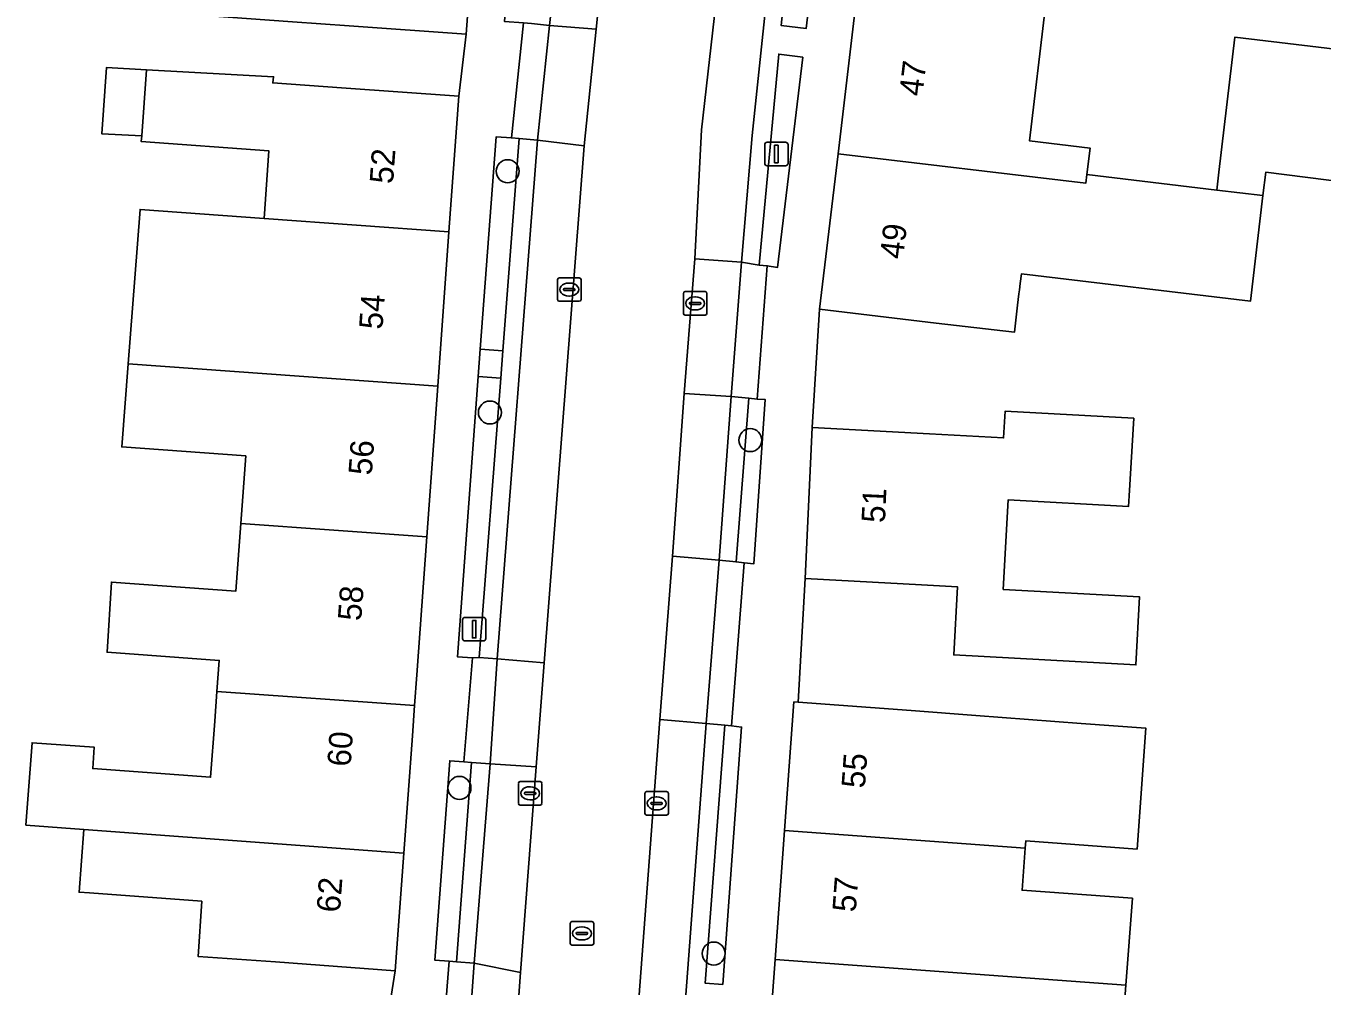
# Model space of a CAD drawing. Extents: x 163008 to 163854, y 382777 to 383982.
# Drawn here: x 163353.2 to 163408.4, y 383366.4 to 383407.3 of the extents above; entities that cross this region are included whole.
import ezdxf

# ---------------------------------------------------------------- set-up
doc = ezdxf.new("R2010")
doc.units = 0
for name, color, linetype in [('IMGEO_Boom', 7, 'Continuous'), ('IMGEO_Erf', 7, 'Continuous'), ('IMGEO_Groenvoorziening', 7, 'Continuous'), ('IMGEO_Haag', 7, 'Continuous'), ('IMGEO_Kolk', 7, 'Continuous'), ('IMGEO_Lichtmast', 7, 'Continuous'), ('IMGEO_Pand', 7, 'Continuous'), ('IMGEO_Pand_nummerreeks', 7, 'Continuous'), ('IMGEO_Parkeervlak_open', 7, 'Continuous'), ('IMGEO_Rijbaan_lokaal_gesloten', 7, 'Continuous'), ('IMGEO_Rioolput', 7, 'Continuous'), ('IMGEO_Voetpad_open', 7, 'Continuous')]:
    doc.layers.add(name, color=color, linetype=linetype)

msp = doc.modelspace()

# ---------------------------------------------------------------- linework, layer by layer
at = {"layer": 'IMGEO_Boom'}
for centre in [(163373.74, 383401.07), (163372.984, 383390.792), (163384.075, 383389.614), (163371.687, 383374.799), (163382.519, 383367.742)]:
    msp.add_circle(centre, 0.489, dxfattribs=at)
at = {"layer": 'IMGEO_Erf'}
for points in [[(163396.643, 383407.983), (163395.974, 383402.362), (163398.547, 383402.055), (163398.412, 383400.928), (163403.947, 383400.27), (163404.037, 383401.025), (163404.721, 383406.784), (163414.094, 383405.665), (163412.662, 383416.039)], [(163353.22, 383373.212), (163353.439, 383376.164), (163353.481, 383376.725), (163356.134, 383376.528), (163356.067, 383375.624), (163361.086, 383375.251), (163361.264, 383377.644), (163361.357, 383378.9), (163361.456, 383380.23), (163356.677, 383380.58), (163356.862, 383383.566), (163362.167, 383383.182), (163362.376, 383386.064), (163362.584, 383388.942), (163357.299, 383389.325), (163357.574, 383392.869), (163357.857, 383396.521), (163358.083, 383399.443), (163363.365, 383399.061), (163363.573, 383401.937), (163358.134, 383402.33), (163358.152, 383402.572), (163356.447, 383402.666), (163356.651, 383405.489), (163358.356, 383405.395), (163363.766, 383405.098), (163363.731, 383404.834), (163366.668, 383404.622), (163371.654, 383404.261), (163371.976, 383406.904), (163366.99, 383407.265)], [(163414.864, 383399.912), (163406.031, 383401.03), (163405.913, 383400.036), (163405.378, 383395.533), (163395.621, 383396.693), (163395.573, 383396.286), (163395.541, 383396.021), (163395.521, 383395.852), (163395.463, 383395.363), (163395.326, 383394.207), (163391.993, 383394.603), (163387.027, 383395.193), (163386.713, 383390.157), (163391.706, 383389.884), (163394.864, 383389.712), (163394.927, 383390.844), (163400.407, 383390.545), (163400.207, 383387.241), (163400.182, 383386.785), (163395.058, 383387.065), (163394.85, 383383.252), (163400.661, 383382.934), (163400.503, 383380.038), (163392.744, 383380.463), (163392.903, 383383.359), (163391.375, 383383.443), (163386.418, 383383.714), (163386.111, 383378.452), (163390.923, 383378.1), (163393.686, 383377.88), (163398.164, 383377.542), (163400.926, 383377.34), (163400.549, 383372.191), (163395.806, 383372.537), (163395.784, 383372.237), (163395.653, 383370.441), (163400.35, 383370.097), (163400.079, 383366.396), (163399.866, 383363.476)], [(163368.586, 383364.662), (163368.944, 383367.009), (163363.856, 383367.387), (163360.554, 383367.622), (163360.708, 383369.966), (163355.923, 383370.322), (163355.483, 383370.355), (163355.682, 383373.028), (163353.22, 383373.212)]]:
    msp.add_lwpolyline(points, dxfattribs=at)
at = {"layer": 'IMGEO_Groenvoorziening'}
for points in [[(163387.829, 383418.749), (163386.617, 383418.878), (163385.387, 383407.285), (163386.455, 383407.146)], [(163384.454, 383397.067), (163384.8, 383397.041), (163385.236, 383396.969), (163386.31, 383405.923), (163385.291, 383406.063)], [(163374.234, 383402.466), (163373.899, 383402.487), (163373.247, 383402.535), (163372.575, 383393.488), (163373.535, 383393.413)], [(163373.445, 383392.248), (163372.488, 383392.322), (163371.601, 383380.386), (163372.237, 383380.338), (163372.528, 383380.357)], [(163384.018, 383391.401), (163383.467, 383384.425), (163383.818, 383384.387), (163384.227, 383384.35), (163384.716, 383391.345), (163384.369, 383391.354)], [(163383.703, 383377.391), (163383.271, 383377.446), (163382.985, 383377.464), (163382.153, 383366.483), (163382.901, 383366.428)], [(163372.205, 383375.884), (163371.87, 383375.908), (163371.272, 383375.952), (163370.64, 383367.459), (163371.242, 383367.419), (163371.561, 383367.388)]]:
    msp.add_lwpolyline(points, close=True, dxfattribs=at)
at = {"layer": 'IMGEO_Haag'}
for points in [[(163385.387, 383407.285), (163386.455, 383407.146), (163389.136, 383429.791), (163387.789, 383429.916)], [(163384.454, 383397.067), (163384.8, 383397.041), (163385.236, 383396.969), (163386.31, 383405.923), (163385.291, 383406.063)], [(163374.234, 383402.466), (163373.899, 383402.487), (163373.247, 383402.535), (163372.575, 383393.488), (163373.535, 383393.413)], [(163372.488, 383392.322), (163371.601, 383380.386), (163372.237, 383380.338), (163372.528, 383380.357), (163373.445, 383392.248)], [(163384.018, 383391.401), (163383.467, 383384.425), (163383.818, 383384.387), (163384.227, 383384.35), (163384.716, 383391.345), (163384.369, 383391.354)], [(163383.703, 383377.391), (163383.271, 383377.446), (163382.985, 383377.464), (163382.153, 383366.483), (163382.901, 383366.428)], [(163372.205, 383375.884), (163371.87, 383375.908), (163371.272, 383375.952), (163370.64, 383367.459), (163371.242, 383367.419), (163371.561, 383367.388)]]:
    msp.add_lwpolyline(points, close=True, dxfattribs=at)
at = {"layer": 'IMGEO_Kolk'}
for p, q in [((163375.864, 383395.602), (163375.864, 383396.454)), ((163375.939, 383396.528), (163376.791, 383396.528)), ((163376.352, 383396.308), (163376.377, 383396.308)), ((163376.865, 383396.454), (163376.865, 383395.602)), ((163376.123, 383396.022), (163376.123, 383396.034)), ((163376.561, 383395.985), (163376.163, 383395.985)), ((163376.166, 383396.071), (163376.564, 383396.071)), ((163376.375, 383395.748), (163376.35, 383395.748)), ((163376.607, 383396.034), (163376.607, 383396.022)), ((163381.225, 383395.015), (163381.225, 383395.867)), ((163381.3, 383395.941), (163382.152, 383395.941)), ((163381.713, 383395.721), (163381.738, 383395.721)), ((163382.226, 383395.867), (163382.226, 383395.015)), ((163376.791, 383395.528), (163375.939, 383395.528)), ((163381.484, 383395.435), (163381.484, 383395.447)), ((163381.922, 383395.398), (163381.524, 383395.398)), ((163381.527, 383395.484), (163381.925, 383395.484)), ((163381.736, 383395.161), (163381.711, 383395.161)), ((163381.968, 383395.447), (163381.968, 383395.435)), ((163382.152, 383394.941), (163381.3, 383394.941)), ((163374.199, 383374.141), (163374.199, 383374.993)), ((163374.274, 383375.067), (163375.126, 383375.067)), ((163374.687, 383374.847), (163374.712, 383374.847)), ((163375.2, 383374.993), (163375.2, 383374.141)), ((163374.458, 383374.561), (163374.458, 383374.573)), ((163374.896, 383374.524), (163374.498, 383374.524)), ((163374.501, 383374.61), (163374.899, 383374.61)), ((163374.71, 383374.287), (163374.685, 383374.287)), ((163374.942, 383374.573), (163374.942, 383374.561)), ((163379.585, 383373.714), (163379.585, 383374.566)), ((163379.66, 383374.64), (163380.512, 383374.64)), ((163379.844, 383374.134), (163379.844, 383374.146)), ((163379.887, 383374.183), (163380.285, 383374.183)), ((163380.073, 383374.42), (163380.098, 383374.42)), ((163380.328, 383374.146), (163380.328, 383374.134)), ((163380.586, 383374.566), (163380.586, 383373.714)), ((163375.126, 383374.067), (163374.274, 383374.067)), ((163380.512, 383373.64), (163379.66, 383373.64)), ((163380.282, 383374.097), (163379.884, 383374.097)), ((163380.096, 383373.86), (163380.071, 383373.86))]:
    msp.add_line(p, q, dxfattribs=at)
for points in [[(163375.864, 383395.602), (163375.864, 383396.454)], [(163375.939, 383396.528), (163376.791, 383396.528)], [(163376.865, 383396.454), (163376.865, 383395.602)], [(163381.225, 383395.015), (163381.225, 383395.867)], [(163381.3, 383395.941), (163382.152, 383395.941)], [(163382.226, 383395.867), (163382.226, 383395.015)], [(163376.791, 383395.528), (163375.939, 383395.528)], [(163382.152, 383394.941), (163381.3, 383394.941)], [(163374.199, 383374.141), (163374.199, 383374.993)], [(163374.274, 383375.067), (163375.126, 383375.067)], [(163375.2, 383374.993), (163375.2, 383374.141)], [(163379.585, 383373.714), (163379.585, 383374.566)], [(163379.66, 383374.64), (163380.512, 383374.64)], [(163380.586, 383374.566), (163380.586, 383373.714)], [(163375.126, 383374.067), (163374.274, 383374.067)], [(163380.512, 383373.64), (163379.66, 383373.64)]]:
    msp.add_lwpolyline(points, dxfattribs=at)
for centre, radius, start, end in [((163375.941, 383396.452), 0.0765, 91.552, 178.448), ((163375.941, 383396.452), 0.0765, 91.552, 178.448), ((163376.789, 383396.452), 0.0765, 1.552, 88.448), ((163376.789, 383396.452), 0.0765, 1.552, 88.448), ((163376.163, 383396.031), 0.0403, 85.8775, 175.7526), ((163376.16, 383396.021), 0.0366, 178.938, 274.7102), ((163376.564, 383396.028), 0.043, 264.8664, 352.4533), ((163376.568, 383396.033), 0.0386, 1.7309, 96.639), ((163381.302, 383395.865), 0.0765, 91.552, 178.448), ((163381.302, 383395.865), 0.0765, 91.552, 178.448), ((163382.15, 383395.865), 0.0765, 1.552, 88.448), ((163382.15, 383395.865), 0.0765, 1.552, 88.448), ((163375.941, 383395.604), 0.0765, 181.552, 268.448), ((163375.941, 383395.604), 0.0765, 181.552, 268.448), ((163376.789, 383395.604), 0.0765, 271.552, 358.448), ((163376.789, 383395.604), 0.0765, 271.552, 358.448), ((163381.524, 383395.444), 0.0403, 85.8775, 175.7526), ((163381.521, 383395.434), 0.0366, 178.938, 274.7102), ((163381.925, 383395.441), 0.043, 264.8664, 352.4533), ((163381.929, 383395.446), 0.0386, 1.7309, 96.639), ((163381.302, 383395.017), 0.0765, 181.552, 268.448), ((163381.302, 383395.017), 0.0765, 181.552, 268.448), ((163382.15, 383395.017), 0.0765, 271.552, 358.448), ((163382.15, 383395.017), 0.0765, 271.552, 358.448), ((163374.276, 383374.991), 0.0765, 91.552, 178.448), ((163374.276, 383374.991), 0.0765, 91.552, 178.448), ((163375.124, 383374.991), 0.0765, 1.552, 88.448), ((163375.124, 383374.991), 0.0765, 1.552, 88.448), ((163374.276, 383374.143), 0.0765, 181.552, 268.448), ((163374.276, 383374.143), 0.0765, 181.552, 268.448), ((163374.498, 383374.57), 0.0403, 85.8775, 175.7526), ((163374.495, 383374.56), 0.0366, 178.938, 274.7102), ((163374.899, 383374.567), 0.043, 264.8664, 352.4533), ((163374.903, 383374.572), 0.0386, 1.7309, 96.639), ((163375.124, 383374.143), 0.0765, 271.552, 358.448), ((163375.124, 383374.143), 0.0765, 271.552, 358.448), ((163379.662, 383374.564), 0.0765, 91.552, 178.448), ((163379.662, 383374.564), 0.0765, 91.552, 178.448), ((163379.884, 383374.143), 0.0403, 85.8775, 175.7526), ((163379.881, 383374.133), 0.0366, 178.938, 274.7102), ((163380.285, 383374.14), 0.043, 264.8664, 352.4533), ((163380.289, 383374.145), 0.0386, 1.7309, 96.639), ((163380.51, 383374.564), 0.0765, 1.552, 88.448), ((163380.51, 383374.564), 0.0765, 1.552, 88.448), ((163379.662, 383373.716), 0.0765, 181.552, 268.448), ((163379.662, 383373.716), 0.0765, 181.552, 268.448), ((163380.51, 383373.716), 0.0765, 271.552, 358.448), ((163380.51, 383373.716), 0.0765, 271.552, 358.448)]:
    msp.add_arc(centre, radius, start, end, dxfattribs=at)
for centre, major_axis, ratio, start_param, end_param in [((163376.351, 383396.028), (-0.387, 0.002), 0.722429, 4.712389, 7.853982), ((163376.376, 383396.028), (-0.39, 0.002), 0.717154, 1.570796, 4.712389), ((163381.712, 383395.441), (-0.387, 0.002), 0.722429, 4.712389, 7.853982), ((163381.737, 383395.441), (-0.39, 0.002), 0.717154, 1.570796, 4.712389), ((163374.686, 383374.567), (-0.387, 0.002), 0.722429, 4.712389, 7.853982), ((163374.711, 383374.567), (-0.39, 0.002), 0.717154, 1.570796, 4.712389), ((163380.072, 383374.14), (-0.387, 0.002), 0.722429, 4.712389, 7.853982), ((163380.097, 383374.14), (-0.39, 0.002), 0.717154, 1.570796, 4.712389)]:
    msp.add_ellipse(centre, major_axis=major_axis, ratio=ratio, start_param=start_param, end_param=end_param, dxfattribs=at)
at = {"layer": 'IMGEO_Lichtmast'}
for p, q in [((163384.792, 383402.304), (163385.582, 383402.304)), ((163385.582, 383402.304), (163384.792, 383402.304)), ((163384.692, 383401.404), (163384.692, 383402.204)), ((163384.692, 383402.204), (163384.692, 383401.404)), ((163385.682, 383402.204), (163385.682, 383401.404)), ((163385.682, 383401.404), (163385.682, 383402.204)), ((163385.582, 383401.304), (163384.792, 383401.304)), ((163384.792, 383401.304), (163385.582, 383401.304)), ((163371.817, 383381.16), (163371.817, 383381.96)), ((163371.817, 383381.96), (163371.817, 383381.16)), ((163371.917, 383382.06), (163372.707, 383382.06)), ((163372.707, 383382.06), (163371.917, 383382.06)), ((163372.807, 383381.96), (163372.807, 383381.16)), ((163372.807, 383381.16), (163372.807, 383381.96)), ((163372.707, 383381.06), (163371.917, 383381.06)), ((163371.917, 383381.06), (163372.707, 383381.06))]:
    msp.add_line(p, q, dxfattribs=at)
for points in [[(163385.112, 383402.179), (163385.262, 383402.179), (163385.262, 383401.429), (163385.112, 383401.429), (163385.112, 383402.179)], [(163372.237, 383381.935), (163372.387, 383381.935), (163372.387, 383381.185), (163372.237, 383381.185), (163372.237, 383381.935)]]:
    msp.add_lwpolyline(points, dxfattribs=at)
for centre, start, end in [((163384.792, 383402.204), 90, 180), ((163384.792, 383402.204), 90, 180), ((163385.582, 383402.204), 0, 90), ((163385.582, 383402.204), 360, 90), ((163384.792, 383401.404), 180, 270), ((163384.792, 383401.404), 180, 270), ((163385.582, 383401.404), 270, 0), ((163385.582, 383401.404), 270, 0), ((163371.917, 383381.96), 90, 180), ((163371.917, 383381.96), 90, 180), ((163372.707, 383381.96), 0, 90), ((163372.707, 383381.96), 360, 90), ((163371.917, 383381.16), 180, 270), ((163371.917, 383381.16), 180, 270), ((163372.707, 383381.16), 270, 0), ((163372.707, 383381.16), 270, 0)]:
    msp.add_arc(centre, 0.1, start, end, dxfattribs=at)
at = {"layer": 'IMGEO_Pand'}
for points in [[(163371.976, 383406.904), (163372.453, 383413.489), (163367.467, 383413.85), (163365.053, 383414.025), (163361.363, 383414.293), (163360.853, 383407.71), (163364.575, 383407.44), (163366.99, 383407.265)], [(163396.643, 383407.983), (163388.675, 383409.068), (163387.814, 383401.818), (163398.369, 383400.563), (163398.412, 383400.928), (163398.547, 383402.055), (163395.974, 383402.362)], [(163414.094, 383405.665), (163404.721, 383406.784), (163404.037, 383401.025), (163403.947, 383400.27), (163405.913, 383400.036), (163406.031, 383401.03), (163414.864, 383399.912), (163414.678, 383401.431)], [(163358.356, 383405.395), (163356.651, 383405.489), (163356.447, 383402.666), (163358.152, 383402.572)], [(163371.654, 383404.261), (163366.668, 383404.622), (163363.731, 383404.834), (163363.766, 383405.098), (163358.356, 383405.395), (163358.152, 383402.572), (163358.134, 383402.33), (163363.573, 383401.937), (163363.365, 383399.061), (163371.236, 383398.492)], [(163398.412, 383400.928), (163398.369, 383400.563), (163387.814, 383401.818), (163387.027, 383395.193), (163391.993, 383394.603), (163395.326, 383394.207), (163395.463, 383395.363), (163395.521, 383395.852), (163395.541, 383396.021), (163395.573, 383396.286), (163395.621, 383396.693), (163405.378, 383395.533), (163405.913, 383400.036), (163403.947, 383400.27)], [(163371.236, 383398.492), (163363.365, 383399.061), (163358.083, 383399.443), (163357.857, 383396.521), (163357.574, 383392.869), (163370.76, 383391.917)], [(163362.376, 383386.064), (163370.295, 383385.49), (163370.76, 383391.917), (163357.574, 383392.869), (163357.299, 383389.325), (163362.584, 383388.942)], [(163394.85, 383383.252), (163395.058, 383387.065), (163400.182, 383386.785), (163400.207, 383387.241), (163400.407, 383390.545), (163394.927, 383390.844), (163394.864, 383389.712), (163391.706, 383389.884), (163386.713, 383390.157), (163386.418, 383383.714), (163391.375, 383383.443), (163392.903, 383383.359), (163392.744, 383380.463), (163400.503, 383380.038), (163400.661, 383382.934)], [(163361.357, 383378.9), (163369.779, 383378.304), (163369.87, 383379.618), (163370.295, 383385.49), (163362.376, 383386.064), (163362.167, 383383.182), (163356.862, 383383.566), (163356.677, 383380.58), (163361.456, 383380.23)], [(163369.688, 383377.017), (163369.779, 383378.304), (163361.357, 383378.9), (163361.264, 383377.644), (163361.086, 383375.251), (163356.067, 383375.624), (163356.134, 383376.528), (163353.481, 383376.725), (163353.439, 383376.164), (163353.22, 383373.212), (163355.682, 383373.028), (163369.316, 383372.012)], [(163385.535, 383372.983), (163395.784, 383372.237), (163395.806, 383372.537), (163400.549, 383372.191), (163400.926, 383377.34), (163398.164, 383377.542), (163393.686, 383377.88), (163390.923, 383378.1), (163386.111, 383378.452), (163385.936, 383378.465)], [(163369.316, 383372.012), (163355.682, 383373.028), (163355.483, 383370.355), (163355.923, 383370.322), (163360.708, 383369.966), (163360.554, 383367.622), (163363.856, 383367.387), (163368.944, 383367.009)], [(163385.133, 383367.491), (163400.079, 383366.396), (163400.35, 383370.097), (163395.653, 383370.441), (163395.784, 383372.237), (163385.535, 383372.983)], [(163400.079, 383366.396), (163385.133, 383367.491), (163384.755, 383362.328), (163391.669, 383361.821), (163392.489, 383361.761), (163395.349, 383361.551), (163395.513, 383363.795), (163399.866, 383363.476)]]:
    msp.add_lwpolyline(points, close=True, dxfattribs=at)
at = {"layer": 'IMGEO_Parkeervlak_open'}
for points in [[(163386.18, 383441.058), (163384.118, 383421.455), (163381.997, 383402.839), (163381.708, 383397.344)], [(163383.703, 383397.19), (163384.15, 383402.586), (163387.819, 383437.386)], [(163381.708, 383397.344), (163383.703, 383397.19)]]:
    msp.add_lwpolyline(points, dxfattribs=at)
for points in [[(163377.924, 383411.145), (163375.962, 383411.327), (163375.524, 383407.276), (163377.509, 383407.129)], [(163376.995, 383402.152), (163375.012, 383402.387), (163373.297, 383380.296), (163375.302, 383380.12)], [(163381.255, 383391.604), (163380.756, 383384.669), (163382.746, 383384.498), (163383.262, 383391.47)], [(163380.219, 383377.706), (163378.157, 383350.289), (163380.129, 383350.144), (163380.598, 383356.344), (163381.368, 383366.54), (163382.2, 383377.535)], [(163372.989, 383375.827), (163372.311, 383367.338), (163374.285, 383366.938), (163374.956, 383375.701)]]:
    msp.add_lwpolyline(points, close=True, dxfattribs=at)
at = {"layer": 'IMGEO_Rijbaan_lokaal_gesloten'}
msp.add_lwpolyline([(163386.18, 383441.058), (163386.24, 383441.629), (163381.187, 383442.17), (163378.852, 383420.107), (163377.924, 383411.145), (163377.509, 383407.129), (163376.995, 383402.152), (163375.302, 383380.12), (163374.956, 383375.701), (163374.285, 383366.938), (163373.956, 383362.42), (163371.645, 383332.124), (163376.752, 383331.727), (163377.719, 383344.943), (163378.157, 383350.289), (163380.219, 383377.706), (163380.756, 383384.669), (163381.255, 383391.604), (163381.708, 383397.344), (163381.997, 383402.839), (163384.118, 383421.455)], close=True, dxfattribs=at)
at = {"layer": 'IMGEO_Rioolput'}
for p, q in [((163376.405, 383368.175), (163376.405, 383369.027)), ((163376.48, 383369.101), (163377.332, 383369.101)), ((163376.664, 383368.595), (163376.664, 383368.607)), ((163376.707, 383368.644), (163377.105, 383368.644)), ((163376.893, 383368.881), (163376.918, 383368.881)), ((163377.148, 383368.607), (163377.148, 383368.595)), ((163377.406, 383369.027), (163377.406, 383368.175)), ((163377.332, 383368.101), (163376.48, 383368.101)), ((163377.102, 383368.558), (163376.704, 383368.558)), ((163376.916, 383368.321), (163376.891, 383368.321))]:
    msp.add_line(p, q, dxfattribs=at)
for points in [[(163376.405, 383368.175), (163376.405, 383369.027)], [(163376.48, 383369.101), (163377.332, 383369.101)], [(163377.406, 383369.027), (163377.406, 383368.175)], [(163377.332, 383368.101), (163376.48, 383368.101)]]:
    msp.add_lwpolyline(points, dxfattribs=at)
for centre, radius, start, end in [((163376.482, 383369.025), 0.0765, 91.552, 178.448), ((163376.482, 383369.025), 0.0765, 91.552, 178.448), ((163376.704, 383368.604), 0.0403, 85.8775, 175.7526), ((163377.109, 383368.606), 0.0386, 1.7309, 96.639), ((163377.33, 383369.025), 0.0765, 1.552, 88.448), ((163377.33, 383369.025), 0.0765, 1.552, 88.448), ((163376.482, 383368.177), 0.0765, 181.552, 268.448), ((163376.482, 383368.177), 0.0765, 181.552, 268.448), ((163376.701, 383368.594), 0.0366, 178.938, 274.7102), ((163377.105, 383368.601), 0.043, 264.8664, 352.4533), ((163377.33, 383368.177), 0.0765, 271.552, 358.448), ((163377.33, 383368.177), 0.0765, 271.552, 358.448)]:
    msp.add_arc(centre, radius, start, end, dxfattribs=at)
for centre, major_axis, ratio, start_param, end_param in [((163376.892, 383368.601), (-0.387, 0.002), 0.722429, 4.712389, 7.853982), ((163376.917, 383368.601), (-0.39, 0.002), 0.717154, 1.570796, 4.712389)]:
    msp.add_ellipse(centre, major_axis=major_axis, ratio=ratio, start_param=start_param, end_param=end_param, dxfattribs=at)
at = {"layer": 'IMGEO_Voetpad_open'}
for points in [[(163372.488, 383392.322), (163372.575, 383393.488), (163373.247, 383402.535), (163373.899, 383402.487), (163374.41, 383407.39), (163373.612, 383407.449), (163373.91, 383411.461), (163374.832, 383411.393), (163375.79, 383420.431), (163374.584, 383420.52), (163375.298, 383430.139), (163377.072, 383429.961), (163376.112, 383420.409), (163376.874, 383420.32), (163378.845, 383439.239)], [(163387.819, 383437.386), (163384.15, 383402.586), (163383.703, 383397.19), (163384.454, 383397.067), (163385.291, 383406.063), (163386.31, 383405.923), (163385.236, 383396.969), (163384.8, 383397.041), (163384.369, 383391.354), (163384.716, 383391.345), (163384.227, 383384.35), (163383.818, 383384.387), (163383.271, 383377.446), (163383.703, 383377.391), (163382.901, 383366.428), (163382.153, 383366.483), (163382.985, 383377.464), (163382.2, 383377.535), (163381.368, 383366.54), (163380.598, 383356.344)], [(163372.453, 383413.489), (163371.976, 383406.904), (163371.654, 383404.261), (163371.236, 383398.492), (163370.76, 383391.917), (163370.295, 383385.49), (163369.87, 383379.618), (163369.779, 383378.304), (163369.688, 383377.017), (163369.316, 383372.012), (163368.944, 383367.009), (163368.586, 383364.662), (163368.121, 383358.372), (163367.651, 383352.011), (163367.181, 383345.653), (163366.722, 383339.456), (163366.252, 383333.09), (163364.86, 383333.195), (163364.312, 383326.317), (163365.186, 383326.265)], [(163384.755, 383362.328), (163385.133, 383367.491), (163385.535, 383372.983), (163385.936, 383378.465), (163386.111, 383378.452), (163386.418, 383383.714), (163386.713, 383390.157), (163387.027, 383395.193), (163387.814, 383401.818), (163388.675, 383409.068)], [(163369.893, 383335.473), (163371.963, 383362.393), (163371.17, 383362.399), (163370.564, 383354.42), (163369.676, 383354.475), (163370.272, 383362.498), (163370.854, 383362.433), (163371.242, 383367.419), (163370.64, 383367.459), (163371.272, 383375.952), (163371.87, 383375.908), (163372.237, 383380.338), (163371.601, 383380.386), (163372.488, 383392.322)]]:
    msp.add_lwpolyline(points, dxfattribs=at)
for points in [[(163385.387, 383407.285), (163386.617, 383418.878), (163387.829, 383418.749), (163386.455, 383407.146)], [(163374.762, 383407.365), (163374.41, 383407.39), (163373.899, 383402.487), (163374.234, 383402.466), (163375.012, 383402.387), (163375.524, 383407.276)], [(163376.995, 383402.152), (163377.509, 383407.129), (163375.524, 383407.276), (163375.012, 383402.387)], [(163375.012, 383402.387), (163374.234, 383402.466), (163373.535, 383393.413), (163373.445, 383392.248), (163372.528, 383380.357), (163373.297, 383380.296)], [(163383.262, 383391.47), (163383.703, 383397.19), (163381.708, 383397.344), (163381.255, 383391.604)], [(163383.703, 383397.19), (163383.262, 383391.47), (163384.018, 383391.401), (163384.369, 383391.354), (163384.8, 383397.041), (163384.454, 383397.067)], [(163373.535, 383393.413), (163372.575, 383393.488), (163372.488, 383392.322), (163373.445, 383392.248)], [(163383.467, 383384.425), (163384.018, 383391.401), (163383.262, 383391.47), (163382.746, 383384.498)], [(163382.2, 383377.535), (163382.746, 383384.498), (163380.756, 383384.669), (163380.219, 383377.706)], [(163383.818, 383384.387), (163383.467, 383384.425), (163382.746, 383384.498), (163382.2, 383377.535), (163382.985, 383377.464), (163383.271, 383377.446)], [(163371.87, 383375.908), (163372.205, 383375.884), (163372.989, 383375.827), (163373.297, 383380.296), (163372.528, 383380.357), (163372.237, 383380.338)], [(163374.956, 383375.701), (163375.302, 383380.12), (163373.297, 383380.296), (163372.989, 383375.827)], [(163372.989, 383375.827), (163372.205, 383375.884), (163371.561, 383367.388), (163372.311, 383367.338)], [(163370.854, 383362.433), (163371.17, 383362.399), (163371.963, 383362.393), (163372.311, 383367.338), (163371.561, 383367.388), (163371.242, 383367.419)], [(163372.311, 383367.338), (163371.963, 383362.393), (163373.956, 383362.42), (163374.285, 383366.938)]]:
    msp.add_lwpolyline(points, close=True, dxfattribs=at)

# ---------------------------------------------------------------- texts
at = {"layer": 'IMGEO_Pand_nummerreeks'}
for s, rotation, p in [('47', 83.2278, (163391.404, 383404.236)), ('52', 85.8405, (163368.855, 383400.512)), ('49', 83.2278, (163390.58, 383397.298)), ('54', 85.8405, (163368.403, 383394.306)), ('56', 85.8392, (163367.951, 383388.098)), ('51', 87.3785, (163389.809, 383386.073)), ('58', 85.8392, (163367.5, 383381.892)), ('60', 85.8405, (163367.048, 383375.683)), ('55', 85.8149, (163388.953, 383374.762)), ('62', 85.8405, (163366.596, 383369.469)), ('57', 85.8149, (163388.567, 383369.484))]:
    msp.add_text(s, height=1, rotation=rotation, dxfattribs=at).set_placement(p)

doc.saveas('drawing.dxf')
